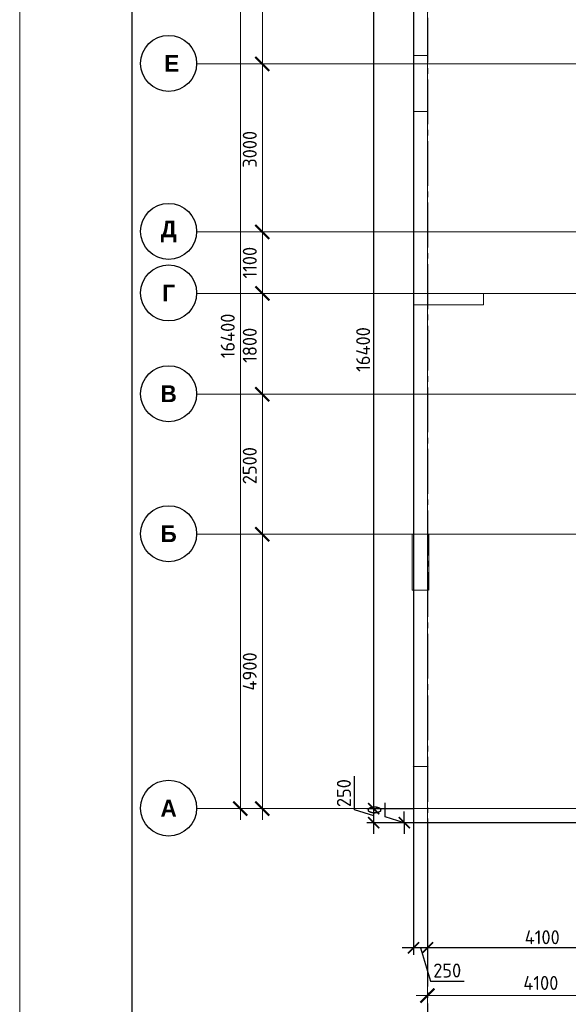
# Model space of a CAD drawing. Header units: millimetres. Extents: x -42044588 to 856694, y -806701 to 941911.
# Tile 771 of 1056: x -203651 to -193855, y -240906 to -223322. Entities that reach past the tile are written whole.
import ezdxf

# ---------------------------------------------------------------- set-up
doc = ezdxf.new("R2010")
doc.units = ezdxf.units.MM
for name, pattern in [('______5', [1100, 800, -100, 100, -100]), ('DASHED', [7, 5, -2, 0]), ('осевая', [50.8, 31.75, -6.35, 6.35, -6.35])]:
    doc.linetypes.add(name, pattern=pattern)
doc.layers.add('Колонна_ бетон', color=7, linetype='Continuous', lineweight=50, true_color=0xb4b496)
for name, color, linetype, lineweight in [('Оси', 40, '______5', 18), ('Перекрытие ж_бетон', 1, 'Continuous', 30), ('РАЗМЕРЫ', 1, 'Continuous', 9), ('ТОНКИЕ', 7, 'Continuous', 9)]:
    doc.layers.add(name, color=color, linetype=linetype, lineweight=lineweight)
doc.layers.add('ТОЛСТЫЕ_ОСНОВНЫЕ', color=6, linetype='Continuous')
doc.styles.add('Century Gothic', font='GOTHIC.TTF')
doc.styles.add('GOST-2.304_Type-B', font='GOST_Common.ttf')
doc.dimstyles.new('СПДС', dxfattribs={"dimscale": 100, "dimtxt": 2.5, "dimasz": 2, "dimexe": 1.25, "dimexo": 0, "dimtad": 1, "dimdec": 0, "dimrnd": 5, "dimtxsty": 'GOST-2.304_Type-B', "dimblk": 'ARCHTICK', "dimcen": 2.5, "dimdle": 2, "dimclrd": 1, "dimclre": 1, "dimclrt": 1, "dimadec": 0, "dimazin": 2, "dimtfac": 0.75, "dimtdec": 0, "dimtmove": 1, "dimatfit": 3, "dimfxl": 0, "dimtolj": 1, "dimarcsym": 0})

# ---------------------------------------------------------------- blocks, each defined once
blk = doc.blocks.new('_ArchTick')
at = {"color": 0, "linetype": 'ByBlock', "const_width": 0.15}
blk.add_lwpolyline([(-0.5, -0.5), (0.5, 0.5)], dxfattribs=at)
blk = doc.blocks.new('*D6709')
at = {"color": 1, "lineweight": -2, "transparency": 16777216}
for p, q in [((-89046, -342901), (-89046, -326101)), ((-89266, -326301), (-88921, -326301)), ((-89046, -342701), (-89171, -342701))]:
    blk.add_line(p, q, dxfattribs=at)
at = {"layer": 'DEFPOINTS', "color": 0, "transparency": 16777216}
for p in [(-89266, -326301), (-89046, -326301), (-89046, -342701)]:
    blk.add_point(p, dxfattribs=at)
at = {"color": 1, "lineweight": -2, "transparency": 16777216, "xscale": 250, "yscale": 250, "zscale": 250}
for p, rotation in [((-89046, -326301), 90), ((-89046, -342701), 270)]:
    blk.add_blockref('_ArchTick', p, dxfattribs=dict(at, rotation=rotation))
at = {"color": 1, "transparency": 16777216, "insert": (-89271, -334259), "char_height": 250, "width": 104166.67, "attachment_point": 5, "rotation": 90, "style": 'GOST-2.304_Type-B'}
blk.add_mtext('\\A1;16400', dxfattribs=at)
blk = doc.blocks.new('NSY101')
at = {"color": 0, "linetype": 'ByBlock', "lineweight": -2}
blk.add_circle((0, 0), 50, dxfattribs=at)
blk = doc.blocks.new('СЛОЖНЫЙ_ОБЪЕКТ_23')
at = {"layer": 'Оси', "color": 16, "linetype": 'Continuous', "lineweight": 25, "transparency": 33554687, "xscale": 9.999999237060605, "yscale": 9.999999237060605, "zscale": 9.999999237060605}
blk.add_blockref('NSY101', (-12319, -19997), dxfattribs=at)
at = {"layer": 'Оси', "color": 16, "linetype": 'Continuous', "lineweight": 25, "transparency": 33554687, "insert": (-12319, -19997), "char_height": 300, "width": 460, "attachment_point": 5, "style": 'Century Gothic'}
blk.add_mtext('\\A1;{\\fCentury Gothic|i0|b1;\\H300.000000;\\W1.000000;\\C16;А}\\P', dxfattribs=at)
blk = doc.blocks.new('СЛОЖНЫЙ_ОБЪЕКТ_24')
at = {"layer": 'Оси', "color": 16, "linetype": 'Continuous', "lineweight": 25, "transparency": 33554687, "xscale": 9.999999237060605, "yscale": 9.999999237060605, "zscale": 9.999999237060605}
blk.add_blockref('NSY101', (-12319, -15097), dxfattribs=at)
at = {"layer": 'Оси', "color": 16, "linetype": 'Continuous', "lineweight": 25, "transparency": 33554687, "insert": (-12319, -15097), "char_height": 300, "width": 390, "attachment_point": 5, "style": 'Century Gothic'}
blk.add_mtext('\\A1;{\\fCentury Gothic|i0|b1;\\H300.000000;\\W1.000000;\\C16;Б}\\P', dxfattribs=at)
blk = doc.blocks.new('СЛОЖНЫЙ_ОБЪЕКТ_25')
at = {"layer": 'Оси', "color": 16, "linetype": 'Continuous', "lineweight": 25, "transparency": 33554687, "xscale": 9.999999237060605, "yscale": 9.999999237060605, "zscale": 9.999999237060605}
blk.add_blockref('NSY101', (-12319, -12597), dxfattribs=at)
at = {"layer": 'Оси', "color": 16, "linetype": 'Continuous', "lineweight": 25, "transparency": 33554687, "insert": (-12319, -12597), "char_height": 300, "width": 390, "attachment_point": 5, "style": 'Century Gothic'}
blk.add_mtext('\\A1;{\\fCentury Gothic|i0|b1;\\H300.000000;\\W1.000000;\\C16;В}\\P', dxfattribs=at)
blk = doc.blocks.new('СЛОЖНЫЙ_ОБЪЕКТ_26')
at = {"layer": 'Оси', "color": 16, "linetype": 'Continuous', "lineweight": 25, "transparency": 33554687, "xscale": 9.999999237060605, "yscale": 9.999999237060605, "zscale": 9.999999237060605}
blk.add_blockref('NSY101', (-12319, -10797), dxfattribs=at)
at = {"layer": 'Оси', "color": 16, "linetype": 'Continuous', "lineweight": 25, "transparency": 33554687, "insert": (-12319, -10797), "char_height": 300, "width": 345, "attachment_point": 5, "style": 'Century Gothic'}
blk.add_mtext('\\A1;{\\fCentury Gothic|i0|b1;\\H300.000000;\\W1.000000;\\C16;Г}\\P', dxfattribs=at)
blk = doc.blocks.new('СЛОЖНЫЙ_ОБЪЕКТ_27')
at = {"layer": 'Оси', "color": 16, "linetype": 'Continuous', "lineweight": 25, "transparency": 33554687, "xscale": 9.999999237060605, "yscale": 9.999999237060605, "zscale": 9.999999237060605}
blk.add_blockref('NSY101', (-12319, -9697), dxfattribs=at)
at = {"layer": 'Оси', "color": 16, "linetype": 'Continuous', "lineweight": 25, "transparency": 33554687, "insert": (-12319, -9697), "char_height": 300, "width": 470, "attachment_point": 5, "style": 'Century Gothic'}
blk.add_mtext('\\A1;{\\fCentury Gothic|i0|b1;\\H300.000000;\\W1.000000;\\C16;Д}\\P', dxfattribs=at)
blk = doc.blocks.new('СЛОЖНЫЙ_ОБЪЕКТ_62')
at = {"layer": 'Оси', "color": 16, "linetype": 'Continuous', "lineweight": 25, "transparency": 33554687, "xscale": 9.999999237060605, "yscale": 9.999999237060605, "zscale": 9.999999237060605}
blk.add_blockref('NSY101', (-12319, -6697), dxfattribs=at)
at = {"layer": 'Оси', "color": 16, "linetype": 'Continuous', "lineweight": 25, "transparency": 33554687, "insert": (-12319, -6697), "char_height": 300, "width": 480, "attachment_point": 5, "style": 'Century Gothic'}
blk.add_mtext('\\A1;{\\fCentury Gothic|i0|b1;\\H300.000000;\\W1.000000;\\C16; Е}\\P', dxfattribs=at)
blk = doc.blocks.new('*D6711')
at = {"color": 1, "lineweight": -2, "transparency": 16777216}
for p, q in [((-88653, -342901), (-88653, -337601)), ((-88653, -337801), (-88778, -337801)), ((-88653, -342701), (-88778, -342701))]:
    blk.add_line(p, q, dxfattribs=at)
at = {"layer": 'DEFPOINTS', "color": 0, "transparency": 16777216}
for p in [(-88653, -337801), (-88653, -337801), (-88653, -342701)]:
    blk.add_point(p, dxfattribs=at)
at = {"color": 1, "lineweight": -2, "transparency": 16777216, "xscale": 250, "yscale": 250, "zscale": 250}
for p, rotation in [((-88653, -337801), 90), ((-88653, -342701), 270)]:
    blk.add_blockref('_ArchTick', p, dxfattribs=dict(at, rotation=rotation))
at = {"color": 1, "transparency": 16777216, "insert": (-88878, -340251), "char_height": 250, "width": 83333.33, "attachment_point": 5, "rotation": 90, "style": 'GOST-2.304_Type-B'}
blk.add_mtext('\\A1;4900', dxfattribs=at)
blk = doc.blocks.new('*D6712')
at = {"color": 1, "lineweight": -2, "transparency": 16777216}
for p, q in [((-88653, -338001), (-88653, -335101)), ((-88653, -335301), (-88778, -335301)), ((-88653, -337801), (-88778, -337801))]:
    blk.add_line(p, q, dxfattribs=at)
at = {"layer": 'DEFPOINTS', "color": 0, "transparency": 16777216}
for p in [(-88653, -335301), (-88653, -335301), (-88653, -337801)]:
    blk.add_point(p, dxfattribs=at)
at = {"color": 1, "lineweight": -2, "transparency": 16777216, "xscale": 250, "yscale": 250, "zscale": 250}
for p, rotation in [((-88653, -335301), 90), ((-88653, -337801), 270)]:
    blk.add_blockref('_ArchTick', p, dxfattribs=dict(at, rotation=rotation))
at = {"color": 1, "transparency": 16777216, "insert": (-88878, -336576), "char_height": 250, "width": 83333.33, "attachment_point": 5, "rotation": 90, "style": 'GOST-2.304_Type-B'}
blk.add_mtext('\\A1;2500', dxfattribs=at)
blk = doc.blocks.new('*D6713')
at = {"color": 1, "lineweight": -2, "transparency": 16777216}
for p, q in [((-88653, -335501), (-88653, -333301)), ((-88653, -333501), (-88778, -333501)), ((-88653, -335301), (-88778, -335301))]:
    blk.add_line(p, q, dxfattribs=at)
at = {"layer": 'DEFPOINTS', "color": 0, "transparency": 16777216}
for p in [(-88653, -333501), (-88653, -333501), (-88653, -335301)]:
    blk.add_point(p, dxfattribs=at)
at = {"color": 1, "lineweight": -2, "transparency": 16777216, "xscale": 250, "yscale": 250, "zscale": 250}
for p, rotation in [((-88653, -333501), 90), ((-88653, -335301), 270)]:
    blk.add_blockref('_ArchTick', p, dxfattribs=dict(at, rotation=rotation))
at = {"color": 1, "transparency": 16777216, "insert": (-88878, -334426), "char_height": 250, "width": 83333.33, "attachment_point": 5, "rotation": 90, "style": 'GOST-2.304_Type-B'}
blk.add_mtext('\\A1;1800', dxfattribs=at)
blk = doc.blocks.new('*D6714')
at = {"color": 1, "lineweight": -2, "transparency": 16777216}
for p, q in [((-88653, -333701), (-88653, -332201)), ((-88653, -332401), (-88778, -332401)), ((-88653, -333501), (-88778, -333501))]:
    blk.add_line(p, q, dxfattribs=at)
at = {"layer": 'DEFPOINTS', "color": 0, "transparency": 16777216}
for p in [(-88653, -332401), (-88653, -332401), (-88653, -333501)]:
    blk.add_point(p, dxfattribs=at)
at = {"color": 1, "lineweight": -2, "transparency": 16777216, "xscale": 250, "yscale": 250, "zscale": 250}
for p, rotation in [((-88653, -332401), 90), ((-88653, -333501), 270)]:
    blk.add_blockref('_ArchTick', p, dxfattribs=dict(at, rotation=rotation))
at = {"color": 1, "transparency": 16777216, "insert": (-88878, -332951), "char_height": 250, "width": 83333.33, "attachment_point": 5, "rotation": 90, "style": 'GOST-2.304_Type-B'}
blk.add_mtext('\\A1;1100', dxfattribs=at)
blk = doc.blocks.new('*D6715')
at = {"color": 1, "lineweight": -2, "transparency": 16777216}
for p, q in [((-88653, -332601), (-88653, -329201)), ((-88653, -329401), (-88778, -329401)), ((-88653, -332401), (-88778, -332401))]:
    blk.add_line(p, q, dxfattribs=at)
at = {"layer": 'DEFPOINTS', "color": 0, "transparency": 16777216}
for p in [(-88653, -329401), (-88653, -329401), (-88653, -332401)]:
    blk.add_point(p, dxfattribs=at)
at = {"color": 1, "lineweight": -2, "transparency": 16777216, "xscale": 250, "yscale": 250, "zscale": 250}
for p, rotation in [((-88653, -329401), 90), ((-88653, -332401), 270)]:
    blk.add_blockref('_ArchTick', p, dxfattribs=dict(at, rotation=rotation))
at = {"color": 1, "transparency": 16777216, "insert": (-88878, -330926), "char_height": 250, "width": 83333.33, "attachment_point": 5, "rotation": 90, "style": 'GOST-2.304_Type-B'}
blk.add_mtext('\\A1;3000', dxfattribs=at)
blk = doc.blocks.new('*D6716')
at = {"color": 1, "lineweight": -2, "transparency": 16777216}
for p, q in [((-88653, -329601), (-88653, -326101)), ((-89077, -326301), (-88528, -326301)), ((-88653, -329401), (-88778, -329401))]:
    blk.add_line(p, q, dxfattribs=at)
at = {"layer": 'DEFPOINTS', "color": 0, "transparency": 16777216}
for p in [(-89077, -326301), (-88653, -326301), (-88653, -329401)]:
    blk.add_point(p, dxfattribs=at)
at = {"color": 1, "lineweight": -2, "transparency": 16777216, "xscale": 250, "yscale": 250, "zscale": 250}
for p, rotation in [((-88653, -326301), 90), ((-88653, -329401), 270)]:
    blk.add_blockref('_ArchTick', p, dxfattribs=dict(at, rotation=rotation))
at = {"color": 1, "transparency": 16777216, "insert": (-88878, -327851), "char_height": 250, "width": 83333.33, "attachment_point": 5, "rotation": 90, "style": 'GOST-2.304_Type-B'}
blk.add_mtext('\\A1;3100', dxfattribs=at)
blk = doc.blocks.new('*D6717')
at = {"color": 1, "lineweight": -2, "transparency": 16777216}
for p, q in [((-85905, -346039), (-81405, -346039)), ((-85705, -346039), (-85705, -345914)), ((-81605, -346039), (-81605, -345914))]:
    blk.add_line(p, q, dxfattribs=at)
at = {"layer": 'DEFPOINTS', "color": 0, "transparency": 16777216}
for p in [(-85705, -346039), (-81605, -346039), (-81605, -346039)]:
    blk.add_point(p, dxfattribs=at)
at = {"color": 1, "lineweight": -2, "transparency": 16777216, "xscale": 250, "yscale": 250, "zscale": 250, "rotation": 180}
blk.add_blockref('_ArchTick', (-85705, -346039), dxfattribs=at)
at = {"color": 1, "lineweight": -2, "transparency": 16777216, "xscale": 250, "yscale": 250, "zscale": 250}
blk.add_blockref('_ArchTick', (-81605, -346039), dxfattribs=at)
at = {"color": 1, "transparency": 16777216, "insert": (-83680, -345814), "char_height": 250, "width": 83333.33, "attachment_point": 5, "style": 'GOST-2.304_Type-B'}
blk.add_mtext('\\A1;4100', dxfattribs=at)
blk = doc.blocks.new('*D708')
at = {"layer": 'DEFPOINTS', "color": 0, "transparency": 16777216}
for p in [(-196620, -237662), (-196370, -237662), (-196620, -239896)]:
    blk.add_point(p, dxfattribs=at)
at = {"layer": 'РАЗМЕРЫ', "color": 1, "lineweight": -2, "transparency": 16777216}
for p, q in [((-196620, -237662), (-196620, -240021)), ((-196370, -237662), (-196370, -240021)), ((-196170, -239896), (-196820, -239896)), ((-196495, -239896), (-196317, -240490)), ((-196317, -240490), (-195717, -240490))]:
    blk.add_line(p, q, dxfattribs=at)
at = {"layer": 'РАЗМЕРЫ', "color": 1, "lineweight": -2, "transparency": 16777216, "xscale": 200, "yscale": 200, "zscale": 200, "rotation": 180}
blk.add_blockref('_ArchTick', (-196620, -239896), dxfattribs=at)
at = {"layer": 'РАЗМЕРЫ', "color": 1, "lineweight": -2, "transparency": 16777216, "xscale": 200, "yscale": 200, "zscale": 200}
blk.add_blockref('_ArchTick', (-196370, -239896), dxfattribs=at)
at = {"layer": 'РАЗМЕРЫ', "color": 1, "lineweight": 0, "transparency": 16777216, "insert": (-196017, -240302), "char_height": 250, "attachment_point": 5, "style": 'GOST-2.304_Type-B'}
blk.add_mtext('\\A1;250', dxfattribs=at)
blk = doc.blocks.new('*D709')
at = {"layer": 'DEFPOINTS', "color": 0, "transparency": 16777216}
for p in [(-197330, -237412), (-196620, -237412), (-196620, -237662)]:
    blk.add_point(p, dxfattribs=at)
at = {"layer": 'РАЗМЕРЫ', "color": 1, "lineweight": -2, "transparency": 16777216}
for p, q in [((-197674, -237434), (-197674, -236834)), ((-197330, -237862), (-197330, -237212)), ((-197330, -237537), (-197674, -237434)), ((-196620, -237412), (-197455, -237412)), ((-196620, -237662), (-197455, -237662))]:
    blk.add_line(p, q, dxfattribs=at)
at = {"layer": 'РАЗМЕРЫ', "color": 1, "lineweight": -2, "transparency": 16777216, "xscale": 200, "yscale": 200, "zscale": 200}
for p, rotation in [((-197330, -237412), 90), ((-197330, -237662), 270)]:
    blk.add_blockref('_ArchTick', p, dxfattribs=dict(at, rotation=rotation))
at = {"layer": 'РАЗМЕРЫ', "color": 1, "lineweight": 0, "transparency": 16777216, "insert": (-197862, -237134), "char_height": 250, "attachment_point": 5, "rotation": 90, "style": 'GOST-2.304_Type-B'}
blk.add_mtext('\\A1;250', dxfattribs=at)
blk = doc.blocks.new('*D710')
at = {"layer": 'DEFPOINTS', "color": 0, "transparency": 16777216}
for p in [(-197330, -221012), (-196620, -221012), (-197037, -237412)]:
    blk.add_point(p, dxfattribs=at)
at = {"layer": 'РАЗМЕРЫ', "color": 1, "lineweight": -2, "transparency": 16777216}
for p, q in [((-197330, -237612), (-197330, -220812)), ((-196620, -221012), (-197455, -221012)), ((-197037, -237412), (-197455, -237412))]:
    blk.add_line(p, q, dxfattribs=at)
at = {"layer": 'РАЗМЕРЫ', "color": 1, "lineweight": -2, "transparency": 16777216, "xscale": 200, "yscale": 200, "zscale": 200}
for p, rotation in [((-197330, -221012), 90), ((-197330, -237412), 270)]:
    blk.add_blockref('_ArchTick', p, dxfattribs=dict(at, rotation=rotation))
at = {"layer": 'РАЗМЕРЫ', "color": 1, "lineweight": 0, "transparency": 16777216, "insert": (-197518, -229212), "char_height": 250, "attachment_point": 5, "rotation": 90, "style": 'GOST-2.304_Type-B'}
blk.add_mtext('\\A1;16400', dxfattribs=at)
blk = doc.blocks.new('*D750')
at = {"layer": 'DEFPOINTS', "color": 0, "transparency": 16777216}
for p in [(-196783, -237662), (-194510, -237662), (-161702, -237662)]:
    blk.add_point(p, dxfattribs=at)
at = {"layer": 'РАЗМЕРЫ', "color": 1, "lineweight": -2, "transparency": 16777216}
for p, q in [((-197127, -237559), (-197127, -237309)), ((-196783, -237662), (-197127, -237559)), ((-196783, -237662), (-196783, -237462)), ((-161702, -237662), (-196908, -237662)), ((-194510, -237662), (-196908, -237662)), ((-196783, -237662), (-196783, -237862))]:
    blk.add_line(p, q, dxfattribs=at)
at = {"layer": 'РАЗМЕРЫ', "color": 1, "lineweight": -2, "transparency": 16777216, "xscale": 200, "yscale": 200, "zscale": 200}
for rotation in [90, 270]:
    blk.add_blockref('_ArchTick', (-196783, -237662), dxfattribs=dict(at, rotation=rotation))
at = {"layer": 'РАЗМЕРЫ', "color": 1, "lineweight": 0, "transparency": 16777216, "insert": (-197315, -237434), "char_height": 250, "attachment_point": 5, "rotation": 90, "style": 'GOST-2.304_Type-B'}
blk.add_mtext('\\A1;0', dxfattribs=at)
blk = doc.blocks.new('подложка стн 1-го этажа')
at = {"layer": 'Колонна_ бетон', "color": 252, "linetype": 'DASHED', "lineweight": 0, "ltscale": 0.5, "true_color": 0x939598, "transparency": 33554687}
for p, q in [((7794, 22162, -200), (7794, 23162, -200)), ((7794, 23162, -200), (7794, 23162, -200)), ((7794, 23162, -200), (8044, 23162, -560)), ((8044, 23162, -560), (8044, 23162, -560)), ((8044, 23162, -400), (8044, 22162, -400)), ((8044, 22162, -200), (7794, 22162, -200)), ((7794, 22162, -200), (7794, 22162, -200)), ((8044, 22162, -200), (8044, 22162, -200)), ((7794, 18712, -200), (7794, 18912, -200)), ((7794, 18912, -200), (7794, 18912, -200)), ((9044, 18912, -200), (7794, 18912, -200)), ((9044, 18912, -200), (9044, 18912, -200)), ((9044, 18712, -200), (9044, 18912, -200)), ((9044, 18712, -200), (7794, 18712, -200)), ((7794, 18712, -200), (7794, 18712, -200)), ((9044, 18712, -200), (9044, 18712, -200)), ((7769, 14612, -200), (7769, 14612, -200)), ((7769, 14612, -200), (8069, 14612, -200)), ((7769, 13612, -200), (7769, 14612, -200)), ((8069, 14612, -200), (8069, 14612, -200)), ((8069, 13612, -200), (8069, 14612, -200)), ((7769, 13612, -200), (7769, 13612, -200)), ((7769, 13612, -200), (8069, 13612, -200)), ((8069, 13612, -200), (8069, 13612, -200)), ((7769, 10462, -560), (7769, 10462, -560)), ((7794, 10462, -560), (8044, 10462, -560)), ((7794, 9462, -560), (7794, 10462, -560)), ((8044, 9462, -560), (8044, 10462, -560)), ((8069, 10462, -560), (8069, 10462, -560)), ((7794, 9462, -560), (7794, 9462, -560)), ((7794, 9462, -560), (8046, 9462, -560)), ((8046, 9462, -560), (8046, 9462, -560))]:
    blk.add_line(p, q, dxfattribs=at)
blk = doc.blocks.new('ramka-bez-shtampa2')
at = {"layer": 'ТОЛСТЫЕ_ОСНОВНЫЕ', "color": 6}
blk.add_lwpolyline([(20, 5), (886, 5), (886, 415), (20, 415)], close=True, dxfattribs=at)
at = {"layer": 'ТОНКИЕ'}
blk.add_lwpolyline([(0, 0), (891, 0), (891, 420), (0, 420)], close=True, dxfattribs=at)
blk = doc.blocks.new('*D770')
at = {"layer": 'DEFPOINTS', "color": 0, "transparency": 16777216}
for p in [(-196370, -239765), (-192270, -239698), (-196370, -239896)]:
    blk.add_point(p, dxfattribs=at)
at = {"layer": 'РАЗМЕРЫ', "color": 1, "lineweight": -2, "transparency": 16777216}
for p, q in [((-196370, -239765), (-196370, -240021)), ((-192270, -239698), (-192270, -240021)), ((-192070, -239896), (-196570, -239896))]:
    blk.add_line(p, q, dxfattribs=at)
at = {"layer": 'РАЗМЕРЫ', "color": 1, "lineweight": -2, "transparency": 16777216, "xscale": 200, "yscale": 200, "zscale": 200, "rotation": 180}
blk.add_blockref('_ArchTick', (-196370, -239896), dxfattribs=at)
at = {"layer": 'РАЗМЕРЫ', "color": 1, "lineweight": -2, "transparency": 16777216, "xscale": 200, "yscale": 200, "zscale": 200}
blk.add_blockref('_ArchTick', (-192270, -239896), dxfattribs=at)
at = {"layer": 'РАЗМЕРЫ', "color": 1, "lineweight": 0, "transparency": 16777216, "insert": (-194320, -239708), "char_height": 250, "attachment_point": 5, "style": 'GOST-2.304_Type-B'}
blk.add_mtext('\\A1;4100', dxfattribs=at)
blk = doc.blocks.new('оси блок 2')
at = {"layer": 'Оси', "color": 16, "linetype": 'осевая', "lineweight": 0, "ltscale": 0.25, "transparency": 33554687}
for p, q in [((-85704.7, -322543), (-85704.7, -347930)), ((-89822.3, -329401.3), (-37238.5, -329401.3)), ((-89822.3, -332401.3), (-37238.5, -332401.3)), ((-89822.3, -333501.3), (-37238.5, -333501.3)), ((-89822.3, -335301.3), (-37238.5, -335301.3)), ((-89822.3, -337801.3), (-37238.5, -337801.3)), ((-89822.3, -342701.3), (-37238.5, -342701.3))]:
    blk.add_line(p, q, dxfattribs=at)
at = {"layer": 'Оси', "color": 16, "linetype": 'Continuous', "lineweight": 25, "transparency": 33554687}
for name in ['СЛОЖНЫЙ_ОБЪЕКТ_62', 'СЛОЖНЫЙ_ОБЪЕКТ_27', 'СЛОЖНЫЙ_ОБЪЕКТ_26', 'СЛОЖНЫЙ_ОБЪЕКТ_25', 'СЛОЖНЫЙ_ОБЪЕКТ_24', 'СЛОЖНЫЙ_ОБЪЕКТ_23']:
    blk.add_blockref(name, (-78007.2, -322694.4), dxfattribs=at)
for base, p1, p2, picture, middle in [((-89046, -326301.3), (-89046, -342701.3), (-89266.1, -326301.3), '*D6709', (-89046, -334259)), ((-88653.5, -326301.3), (-88653.5, -329401.3), (-89077, -326301.3), '*D6716', (-88653.5, -327851.3)), ((-88653.5, -329401.3), (-88653.5, -332401.3), (-88653.5, -329401.3), '*D6715', (-88653.5, -330926.5)), ((-88653.5, -332401.3), (-88653.5, -333501.3), (-88653.5, -332401.3), '*D6714', (-88653.5, -332951.3)), ((-88653.5, -333501.3), (-88653.5, -335301.3), (-88653.5, -333501.3), '*D6713', (-88653.5, -334426.5)), ((-88653.5, -335301.3), (-88653.5, -337801.3), (-88653.5, -335301.3), '*D6712', (-88653.5, -336576.5)), ((-88653.5, -337801.3), (-88653.5, -342701.3), (-88653.5, -337801.3), '*D6711', (-88653.5, -340251.3))]:
    dim = blk.add_linear_dim(base=base, p1=p1, p2=p2, angle=90, dimstyle='СПДС', override={"dimgap": 1})
    dim.commit()
    dim.dimension.update_dxf_attribs({"geometry": picture, "text_midpoint": middle, "dimtype": 160})
dim = blk.add_linear_dim(base=(-81604.7, -346038.9), p1=(-85704.7, -346038.9), p2=(-81604.7, -346038.9), dimstyle='СПДС', override={"dimgap": 1})
dim.commit()
dim.dimension.update_dxf_attribs({"geometry": '*D6717', "text_midpoint": (-83679.9, -346038.9), "dimtype": 160})

msp = doc.modelspace()

# ---------------------------------------------------------------- linework, layer by layer
at = {"layer": 'Оси', "color": 16, "linetype": '______5', "lineweight": 25, "transparency": 33554687}
msp.add_line((-196369.689, -218888.415), (-196369.689, -242878.415), dxfattribs=at)
at = {"layer": 'Перекрытие ж_бетон'}
for points in [[(-179509.689, -220761.693), (-182609.689, -220761.693), (-182609.689, -220761.693), (-185959.689, -220761.693), (-185959.689, -220761.693), (-196619.689, -220761.693), (-196619.689, -237661.693)], [(-196619.689, -237661.693), (-187769.604, -237661.693)]]:
    msp.add_lwpolyline(points, dxfattribs=at)

# ---------------------------------------------------------------- block references
at = {"xscale": 100, "yscale": 100, "zscale": 100}
msp.add_blockref('ramka-bez-shtampa2', (-203650.914, -254918.406), dxfattribs=at)
msp.add_blockref('подложка стн 1-го этажа', (-204413.612, -247123.487, 560))
at = {"layer": 'РАЗМЕРЫ'}
msp.add_blockref('оси блок 2', (-110664.971, 105289.629), dxfattribs=at)

# ---------------------------------------------------------------- dimensions: what is measured, and where the dimension line sits
at = {"layer": 'РАЗМЕРЫ', "lineweight": 0}
for base, p1, p2, picture, middle in [((-197330.266, -221011.693), (-197037.477, -237411.693), (-196619.689, -221011.693), '*D710', (-197517.766, -229211.693)), ((-197330.266, -237411.693), (-196619.689, -237661.693), (-196619.689, -237411.693), '*D709', (-197861.516, -237371.068)), ((-196783.425839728, -237661.692540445), (-161702.015667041, -237661.692540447), (-194509.93210598, -237661.692540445), '*D750', (-197314.675839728, -237496.067540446))]:
    dim = msp.add_linear_dim(base=base, p1=p1, p2=p2, angle=90, dimstyle='СПДС', override={"dimrnd": 5}, dxfattribs=at)
    dim.commit()
    dim.dimension.update_dxf_attribs({"geometry": picture, "text_midpoint": middle})
for base, p1, p2, picture, middle in [((-196619.689, -239895.788), (-196369.689, -237661.693), (-196619.689, -237661.693), '*D708', (-196254.064, -240302.038)), ((-196369.689, -239895.788), (-192269.689, -239698.17), (-196369.689, -239764.882), '*D770', (-194319.689, -239708.288))]:
    dim = msp.add_linear_dim(base=base, p1=p1, p2=p2, dimstyle='СПДС', override={"dimrnd": 5}, dxfattribs=at)
    dim.commit()
    dim.dimension.update_dxf_attribs({"geometry": picture, "text_midpoint": middle})

doc.saveas('drawing.dxf')
